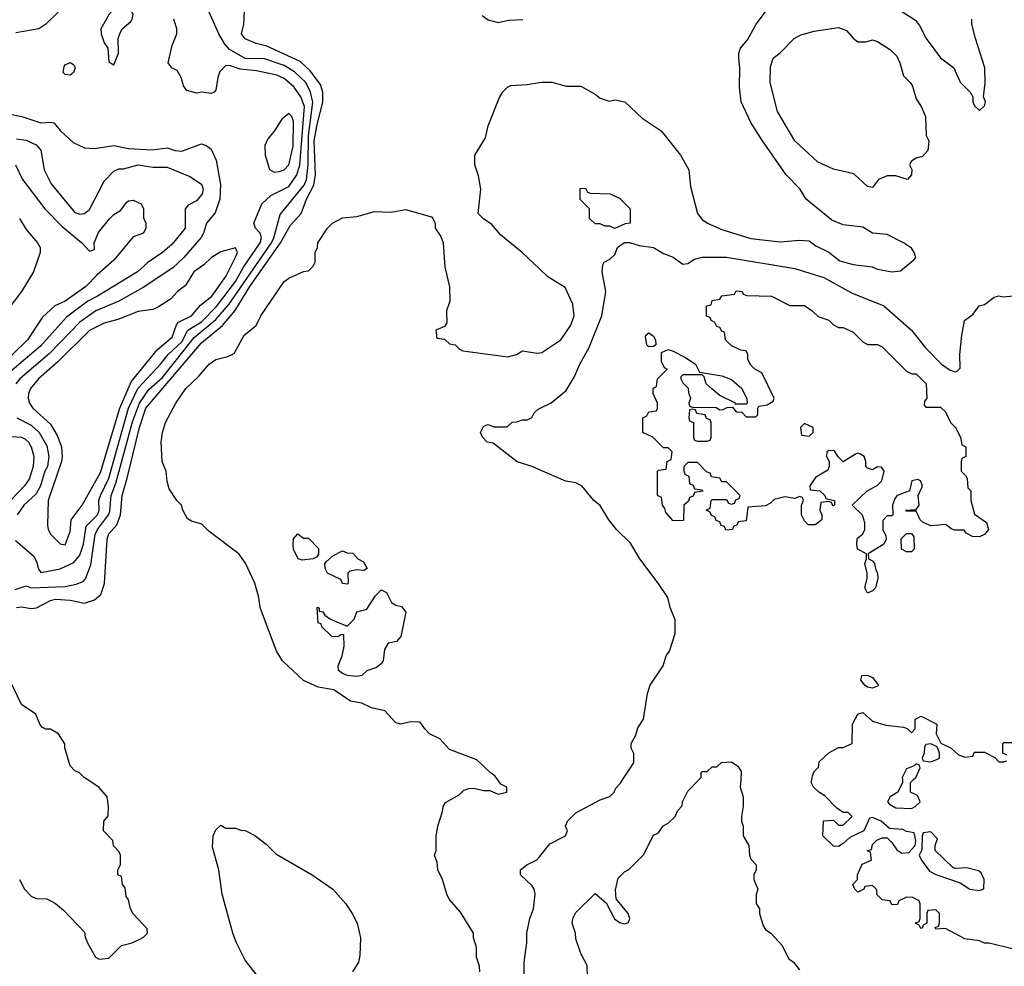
# Model space of a CAD drawing. Header units: inches. Extents: x 1793402 to 1900366, y 320852 to 470679.
# Tile 306 of 604: x 1857863 to 1861912, y 409233 to 413128. Entities that reach past the tile are written whole.
import ezdxf

# ---------------------------------------------------------------- set-up
doc = ezdxf.new("R2010")
doc.units = ezdxf.units.IN
doc.header["$MEASUREMENT"] = 0
for name, color, linetype in [('B8450', 7, 'Continuous'), ('B8451', 7, 'Continuous'), ('B8460', 7, 'Continuous'), ('B8461', 7, 'Continuous')]:
    doc.layers.add(name, color=color, linetype=linetype)

msp = doc.modelspace()

# ---------------------------------------------------------------- linework, layer by layer
at = {"layer": 'B8450', "color": 4}
for points, elevation in [([(1857862, 409590), (1857882, 409550), (1857910, 409522), (1857930, 409512), (1857974, 409510), (1858010, 409492), (1858043.6, 409463.6), (1858130, 409374), (1858132.7, 409352.7), (1858142, 409330), (1858174, 409270), (1858190, 409262), (1858230, 409266), (1858282, 409318), (1858326, 409330), (1858370, 409352), (1858388, 409370), (1858387.3, 409387.3), (1858328.9, 409448.9), (1858318, 409470), (1858310, 409506), (1858300.4, 409520.4), (1858296.4, 409556.4), (1858286, 409570), (1858282, 409602), (1858266, 409610), (1858266, 409630), (1858278, 409650), (1858278, 409690), (1858270, 409706), (1858248.4, 409728.4), (1858246, 409750), (1858208, 409790), (1858208.7, 409830), (1858227.3, 409852.7), (1858228, 409890), (1858222, 409930), (1858189.1, 409969.1), (1858142.9, 410000)], 284), ([(1859755.3, 409210), (1859753.6, 409233.6), (1859742, 409270), (1859742, 409310), (1859728.7, 409350), (1859728.7, 409370), (1859675.5, 409455.5), (1859629.4, 409509.4), (1859619, 409530), (1859602, 409590), (1859582, 409630), (1859580.4, 409660.4), (1859569, 409690), (1859575.3, 409710), (1859575.3, 409770), (1859582, 409810), (1859602, 409870), (1859604, 409890), (1859613.6, 409906.4), (1859670, 409938), (1859690, 409958), (1859710, 409964.7), (1859730, 409966), (1859770, 409956), (1859796, 409956), (1859830, 409942), (1859866, 409950), (1859866, 409970), (1859842, 409982), (1859829.3, 410000)], 276), ([(1858859, 409170), (1858790, 409258), (1858752.5, 409332.5), (1858739.3, 409370), (1858695.3, 409530), (1858681.2, 409630), (1858656.4, 409723.6), (1858658, 409770), (1858670, 409794), (1858690, 409814), (1858710, 409802), (1858750, 409802), (1858772.7, 409792.7), (1858790, 409792), (1858830, 409771.3), (1858875.9, 409735.9), (1858915.9, 409695.9), (1859066, 409610), (1859150.3, 409550.3), (1859204, 409490), (1859230, 409451), (1859250.5, 409410), (1859264.9, 409350), (1859262, 409278), (1859256, 409250), (1859231.3, 409210)], 276), ([(1860000, 408963.3), (1859969, 409010), (1859954, 409050), (1859944, 409090), (1859949, 409130), (1859938, 409198), (1859937.2, 409250), (1859949, 409330), (1859949, 409370), (1859961.2, 409430), (1859976, 409470), (1859982.7, 409530), (1859979.3, 409550), (1859970, 409564), (1859922, 409610), (1859922, 409630), (1859948, 409650), (1859989.4, 409670.6), (1860000, 409683.9)], 272)]:
    msp.add_lwpolyline(points, dxfattribs=dict(at, elevation=elevation))
at = {"layer": 'B8451', "color": 4}
for points, elevation in [([(1857844, 410784), (1857890, 410798.8), (1857910.4, 410790.4), (1858050, 410796), (1858095.2, 410804.8), (1858123.3, 410816.7), (1858133.1, 410826.9), (1858155.6, 410884.4), (1858173.5, 411010), (1858182.3, 411030), (1858228.5, 411090), (1858234.2, 411105.8), (1858239.3, 411170), (1858258.8, 411221.2), (1858327.4, 411472.6), (1858355.5, 411550), (1858393.6, 411606.4), (1858450, 411656), (1858580.3, 411819.7), (1858670, 411894), (1858723.5, 411956.5), (1858898.8, 412210), (1858908.6, 412230), (1858934.3, 412325.7), (1859032.4, 412447.6), (1859042.4, 412470), (1859049.8, 412530.2), (1859050.5, 412649.5), (1859068, 412788), (1859059.2, 412830), (1859039.1, 412870), (1858993, 412913), (1858950, 412938.7), (1858870, 412966.6), (1858790, 412968.4), (1858725.4, 413005.4), (1858706.6, 413026.6), (1858682, 413070), (1858630, 413186)], 288), ([(1857850, 410708.7), (1857870, 410711.7), (1857910, 410704.9), (1857932.4, 410707.6), (1857990, 410738.7), (1858010, 410743.1), (1858070, 410739.5), (1858130, 410726.7), (1858170, 410740.4), (1858197.1, 410762.9), (1858211.6, 410808.4), (1858222.6, 410990), (1858230, 411013), (1858261.7, 411050), (1858278, 411090), (1858283.9, 411170), (1858304, 411236), (1858355, 411450), (1858382.2, 411530), (1858610, 411798), (1858696.4, 411870), (1858749.2, 411930.8), (1858809.8, 412030), (1858935, 412210), (1858977.1, 412282.9), (1859020.5, 412330), (1859042.4, 412390), (1859072.9, 412447.1), (1859079.1, 412490), (1859074.5, 412630), (1859084.5, 412690), (1859109.8, 412790), (1859109.7, 412830), (1859100.6, 412860.6), (1859057.8, 412917.8), (1859015.9, 412955.9), (1858878.8, 413018.8), (1858835.3, 413030), (1858790, 413049.3), (1858775.3, 413070), (1858784, 413110), (1858789.3, 413190.7)], 284), ([(1858021, 413159), (1857970, 413108.7), (1857942, 413090), (1857846.4, 413073.6)], 292), ([(1859764.5, 413144.5), (1859790, 413126.8), (1859830, 413116), (1859873.6, 413126.4), (1859932.1, 413127.9)], 284), ([(1857845.2, 410985.2), (1857921.1, 410921.1), (1857933.8, 410893.8), (1857938.4, 410870), (1857950, 410853.4), (1858030, 410868.2), (1858085.1, 410894.9), (1858110, 410924.9), (1858125.3, 410970), (1858136.6, 411043.4), (1858182.6, 411090), (1858189.7, 411110), (1858188.4, 411150), (1858194.8, 411170), (1858230, 411242), (1858310.7, 411530), (1858349.2, 411610.8), (1858442.6, 411710), (1858473.7, 411750), (1858530, 411802.7), (1858554, 411850), (1858610, 411884.9), (1858672.3, 411947.7), (1858749.8, 412050), (1858783.5, 412110), (1858852.3, 412210), (1858856.9, 412230), (1858851.5, 412250), (1858832.7, 412270), (1858826, 412290), (1858859.3, 412370), (1858895.6, 412404.4), (1858970, 412441.6), (1859003.1, 412490), (1859015.3, 412530), (1859033.5, 412770), (1859019.1, 412810), (1858991.3, 412850), (1858950, 412885.4), (1858920.1, 412900.1), (1858837.1, 412917.1), (1858770, 412924.4), (1858730, 412938), (1858710, 412939.5), (1858685.8, 412914.2), (1858677.6, 412890), (1858670, 412838), (1858662, 412830), (1858650, 412824), (1858610, 412829.2), (1858590, 412826), (1858550, 412836), (1858536.3, 412856.3), (1858527, 412890), (1858510, 412919), (1858488, 412930), (1858474, 412950), (1858490, 413022), (1858509.2, 413070), (1858509.2, 413090.8), (1858496.2, 413130)], 292), ([(1860000, 412103.1), (1859928.7, 412170), (1859841.5, 412241.5), (1859804.7, 412284.7), (1859770, 412308), (1859748, 412330), (1859759, 412430), (1859750, 412486), (1859735.3, 412530), (1859735.3, 412570), (1859778.9, 412641.1), (1859789.4, 412690.6), (1859834.6, 412805.4), (1859850, 412831.3), (1859868.7, 412850), (1859883.2, 412856.8), (1859950, 412860.7), (1860000, 412869.3)], 276), ([(1857830, 412737.3), (1857872, 412730), (1857950, 412704), (1857990, 412706.8), (1858002.8, 412702.8), (1858030.8, 412670), (1858082.7, 412622.7), (1858130, 412600.3), (1858170, 412598), (1858250, 412610.4), (1858310, 412598.4), (1858407.6, 412592.4), (1858470, 412600.5), (1858502, 412590), (1858530, 412586.7), (1858610, 412617.3), (1858630, 412610.8), (1858650, 412594.8), (1858670.4, 412550.4), (1858688.8, 412450), (1858686.4, 412390), (1858666.6, 412333.4), (1858630.7, 412290), (1858619.3, 412250), (1858608.8, 412231.2), (1858538, 412150), (1858492.8, 412107.2), (1858370, 412025.6), (1858270.8, 411970), (1858176.3, 411930), (1858110, 411883.5), (1857985.9, 411754.1), (1857863.1, 411650), (1857847, 411630)], 292), ([(1857850, 412637.1), (1857890, 412632.7), (1857930, 412613), (1857950, 412590.8), (1857964, 412510), (1857992.1, 412452.1), (1858082.4, 412342.4), (1858090, 412334.8), (1858110, 412327.3), (1858130, 412330.8), (1858150, 412346.8), (1858210, 412462.8), (1858250, 412504.7), (1858270, 412514.8), (1858290, 412514.8), (1858350, 412530.4), (1858410, 412521.3), (1858470, 412520.5), (1858563, 412483), (1858610.5, 412450.5), (1858617.3, 412430), (1858613, 412410), (1858590, 412382.7), (1858555.9, 412364.1), (1858542.8, 412350), (1858543, 412270), (1858490, 412203.7), (1858450, 412169.5), (1858390, 412129.4), (1858346.8, 412090), (1858183, 411990), (1858143, 411970), (1858055.8, 411904.2), (1857950, 411786), (1857822.8, 411677.2)], 288), ([(1857845.5, 412530), (1857874.4, 412470), (1857966.7, 412350), (1858037.4, 412277.4), (1858118.8, 412210), (1858150, 412176), (1858170, 412182), (1858169.2, 412210), (1858187.1, 412252.9), (1858231.9, 412308.1), (1858250, 412326), (1858277.2, 412342.8), (1858303.1, 412376.9), (1858310, 412382), (1858330, 412384.7), (1858362, 412370), (1858372, 412350), (1858372.7, 412312.7), (1858382, 412290), (1858382, 412270), (1858372, 412250), (1858330, 412234), (1858250, 412139), (1858181.7, 412078.3), (1858135.5, 412030), (1858050.2, 411969.8), (1858007.7, 411950), (1857956.2, 411903.8), (1857894.4, 411810), (1857770.3, 411690)], 284), ([(1859829.3, 410000), (1859817.2, 410017.2), (1859798, 410030), (1859743.1, 410083.1), (1859630, 410125.2), (1859590, 410169.2), (1859548.7, 410190), (1859528.7, 410210), (1859510, 410238), (1859470, 410239), (1859430, 410229), (1859410, 410235.3), (1859364.7, 410284.7), (1859310, 410297.2), (1859270, 410315.1), (1859223.6, 410323.6), (1859155.3, 410370), (1859090, 410380.9), (1859030, 410409.6), (1858944, 410490), (1858919.3, 410530), (1858852.3, 410710), (1858846.6, 410750), (1858829.4, 410810), (1858791.8, 410891.8), (1858764, 410930), (1858642.5, 411022.5), (1858611.9, 411051.9), (1858570, 411064), (1858553.6, 411073.6), (1858534, 411110), (1858528.7, 411130), (1858508.7, 411150), (1858478, 411198), (1858469.3, 411229.3), (1858465.2, 411270), (1858449.3, 411310), (1858444.5, 411390), (1858449.6, 411430), (1858462, 411470), (1858504.7, 411550), (1858546.3, 411610), (1858599.3, 411660.7), (1858642.4, 411710), (1858670, 411730.3), (1858718.3, 411741.7), (1858745.4, 411754.6), (1858786, 411830), (1858835.3, 411870), (1858854, 411910), (1858950, 412051), (1858970, 412064.7), (1859030, 412092), (1859050, 412094), (1859070, 412114), (1859078, 412130), (1859078, 412170), (1859088, 412190), (1859088.7, 412210), (1859128.7, 412270), (1859149, 412290), (1859190, 412312.4), (1859250, 412318), (1859321.6, 412338.4), (1859390, 412336.3), (1859450, 412347.3), (1859556, 412316), (1859562, 412310), (1859571.1, 412291.1), (1859572, 412270), (1859595.3, 412235.3), (1859604.7, 412210), (1859611.3, 412110), (1859631.1, 412028.9), (1859631.3, 411970), (1859618, 411930), (1859619.6, 411880.4), (1859610, 411866), (1859574, 411850), (1859578, 411818), (1859610, 411814), (1859630, 411794), (1859654, 411790), (1859671.6, 411771.6), (1859685.4, 411765.4), (1859870, 411741), (1859906, 411750), (1859930, 411764.7), (1859990, 411756), (1860000, 411757)], 276), ([(1857862, 412310), (1857890, 412264.9), (1857935.5, 412210), (1857947.3, 412190), (1857947.3, 412170), (1857919.3, 412090), (1857870.4, 412010), (1857784.3, 411895.7)], 276), ([(1860000, 411276.2), (1859970, 411289), (1859909.1, 411309.1), (1859810, 411386), (1859786, 411390), (1859766, 411410), (1859758, 411430), (1859770, 411454), (1859780.4, 411459.6), (1859790, 411462), (1859812.7, 411452.7), (1859867.3, 411452.7), (1859888.4, 411471.6), (1859907.3, 411472.7), (1859930, 411482), (1859950, 411482), (1859968.4, 411491.6), (1859978, 411510), (1859994.6, 411525.4), (1860000, 411528)], 272), ([(1857850.7, 411490), (1857910, 411459.5), (1857943.1, 411430), (1857973.9, 411373.9), (1857983.1, 411330), (1857976.9, 411290), (1857966.3, 411270), (1857948.9, 411210), (1857930, 411177.6), (1857880.4, 411130), (1857852.2, 411090)], 292), ([(1857830, 411412.2), (1857870, 411410.4), (1857883.8, 411403.8), (1857899.5, 411390), (1857910, 411370.7), (1857921.1, 411330), (1857918.9, 411290), (1857902, 411238), (1857882.4, 411210), (1857828.3, 411151.7)], 288), ([(1858142.9, 410000), (1858128, 410010), (1858108.9, 410028.9), (1858090, 410038), (1858070, 410058), (1858048.7, 410131.3), (1858048.7, 410148.7), (1858022, 410190), (1857990, 410209), (1857970, 410209.2), (1857956, 410216), (1857947, 410227), (1857929.2, 410270), (1857869.7, 410309.7), (1857822.9, 410410)], 284)]:
    msp.add_lwpolyline(points, dxfattribs=dict(at, elevation=elevation))
for points, elevation in [([(1858290, 413184.2), (1858270, 413182), (1858248.4, 413170), (1858230.4, 413150), (1858196.3, 413090), (1858197.3, 413070), (1858210, 413032), (1858224.7, 413010), (1858230, 412954), (1858250, 412942), (1858268.7, 412990), (1858268, 413050), (1858275.3, 413070), (1858284, 413090), (1858319.6, 413120.4), (1858326, 413130), (1858329.3, 413150), (1858319, 413170)], 296), ([(1858070, 412899), (1858050, 412902), (1858042, 412910), (1858045.2, 412934.8), (1858050, 412942), (1858070, 412952), (1858083.6, 412943.6), (1858091.3, 412930), (1858084.7, 412910)], 292), ([(1858970, 412742), (1858941, 412719), (1858911, 412670), (1858883, 412637), (1858870.6, 412610), (1858872.7, 412570), (1858890, 412511.3), (1858910, 412500.7), (1858930, 412503), (1858950, 412510.5), (1858970, 412530.8), (1858988.1, 412608.1), (1858989.2, 412709.2), (1858982, 412730)], 296), ([(1858750, 412188.7), (1858690, 412172.7), (1858651, 412150), (1858620.7, 412119.3), (1858578.8, 412090), (1858545.2, 412034.8), (1858511.3, 412010), (1858482.5, 411977.5), (1858433.2, 411946.8), (1858410, 411936), (1858350, 411926.6), (1858265.8, 411894.2), (1858210, 411878.7), (1858150, 411849.6), (1858020, 411720), (1857940.4, 411650), (1857906.7, 411610), (1857899.5, 411590), (1857898.4, 411570), (1857903.8, 411550), (1857917.1, 411530), (1857990, 411463), (1858016.7, 411416.7), (1858034.6, 411370), (1858038, 411330), (1858034.6, 411310), (1857980.5, 411150), (1857977.1, 411050), (1857980.5, 411030), (1857990.8, 411010), (1858030, 410971.3), (1858050, 410966.8), (1858070, 411022), (1858074.5, 411070), (1858119.6, 411130), (1858194.9, 411265.1), (1858275.3, 411530), (1858321.9, 411638.1), (1858429.7, 411770.3), (1858490, 411822), (1858507.8, 411872.2), (1858516.1, 411883.9), (1858569.2, 411910), (1858606.9, 411953.1), (1858653, 411990), (1858710, 412070.8), (1858750, 412151.3), (1858758, 412170)], 296), ([(1859030, 410994), (1859050, 410994), (1859091.6, 410951.6), (1859091.6, 410928.4), (1859083.6, 410916.4), (1859070, 410909), (1859024, 410904), (1859008, 410910), (1858989, 410949), (1858988, 410970), (1858988.4, 410991.6), (1859007.3, 411012.7)], 272), ([(1859278, 410862), (1859250, 410864), (1859221, 410859), (1859212, 410850), (1859214, 410810), (1859210, 410806), (1859190, 410808.7), (1859184, 410824), (1859129.3, 410850), (1859119, 410870), (1859118, 410890), (1859123.1, 410896.9), (1859150, 410922), (1859190, 410942), (1859210, 410934), (1859232.7, 410932.7), (1859254, 410910), (1859276.9, 410896.9), (1859292, 410870)], 272), ([(1859250, 410425.2), (1859210.6, 410429.4), (1859190, 410437.2), (1859174, 410450), (1859173.2, 410470), (1859189.3, 410510), (1859197.2, 410550), (1859196.4, 410596.4), (1859183.6, 410596.4), (1859171.3, 410588.7), (1859146, 410590), (1859106, 410630), (1859102, 410642), (1859090, 410646), (1859086, 410710), (1859088.9, 410711.1), (1859094, 410706), (1859094, 410694), (1859110, 410692), (1859118, 410678), (1859141, 410661), (1859210, 410632), (1859238, 410662), (1859249, 410691), (1859290, 410702), (1859324.7, 410755.3), (1859350, 410782), (1859370.9, 410770.9), (1859391.3, 410730), (1859410, 410718.8), (1859433.7, 410713.7), (1859450.6, 410690.6), (1859430.7, 410590), (1859412, 410570), (1859378, 410562), (1859363.6, 410536.4), (1859358, 410490), (1859350, 410478), (1859330, 410462), (1859291.1, 410448.9), (1859270, 410429)], 272)]:
    msp.add_lwpolyline(points, close=True, dxfattribs=dict(at, elevation=elevation))
at = {"layer": 'B8460', "color": 4}
for points, elevation in [([(1860000, 409683.9), (1860042.7, 409737.3), (1860108, 409770), (1860115.3, 409790), (1860108, 409810), (1860115.3, 409830), (1860150, 409864.7), (1860250, 409918), (1860290, 409932), (1860308, 409950), (1860314.6, 409965.4), (1860333.6, 409986.4), (1860342.4, 410000)], 272), ([(1860198, 409190), (1860196.4, 409236.4), (1860170, 409286), (1860150, 409346), (1860148.7, 409370), (1860135.3, 409410), (1860138, 409430), (1860150, 409454), (1860230, 409532), (1860274.4, 409494.4), (1860308.6, 409428.6), (1860330, 409413), (1860350, 409408), (1860366.3, 409413.7), (1860372.7, 409430), (1860365.6, 409450), (1860316, 409510), (1860312.9, 409547.1), (1860323.7, 409596.3), (1860350, 409622), (1860368.4, 409631.6), (1860428.4, 409691.6), (1860470, 409772), (1860490, 409782), (1860509, 409811), (1860530, 409822), (1860558, 409850), (1860570, 409874), (1860587.3, 409892.7), (1860588, 409910), (1860610, 409954), (1860656, 410000)], 268), ([(1860827.9, 410000), (1860826, 409970), (1860838, 409930), (1860838, 409890), (1860831.3, 409850), (1860831.3, 409830), (1860838, 409810), (1860838, 409770), (1860862, 409730), (1860864.7, 409690), (1860870, 409674), (1860892, 409650), (1860892, 409630), (1860882, 409610), (1860882, 409590), (1860898, 409550), (1860891.6, 409528.4), (1860891.6, 409491.6), (1860904.7, 409470), (1860904.7, 409450), (1860919.8, 409399.8), (1860930, 409384.7), (1860951.3, 409370), (1860999.2, 409319.2), (1861025.2, 409265.2), (1861044.7, 409250), (1861070, 409218)], 268), ([(1861950, 409304), (1861850, 409328), (1861830, 409328), (1861810, 409338), (1861750, 409346), (1861670, 409388), (1861630, 409386), (1861627.3, 409392.7), (1861642, 409398), (1861646, 409410), (1861646, 409450), (1861630, 409466), (1861598, 409462), (1861594, 409450), (1861594, 409410), (1861578, 409402), (1861574, 409390), (1861568.4, 409388.4), (1861562, 409402), (1861546, 409410), (1861562, 409418), (1861566, 409430), (1861566, 409490), (1861562, 409502), (1861536.4, 409516.4), (1861510, 409518), (1861478, 409502), (1861472.7, 409487.3), (1861450, 409486), (1861442, 409502), (1861410, 409506), (1861406, 409510), (1861388.4, 409528.4), (1861387.3, 409547.3), (1861370, 409566), (1861338, 409562), (1861334, 409550), (1861310, 409538), (1861298, 409550), (1861289, 409570), (1861308, 409590), (1861308, 409610), (1861327.3, 409652.7), (1861366, 409670), (1861362, 409702), (1861348, 409710), (1861366, 409714), (1861370, 409734), (1861387.3, 409752.7), (1861410, 409762), (1861430, 409762), (1861450, 409742), (1861470, 409712), (1861490, 409698), (1861519, 409701), (1861546, 409730), (1861548, 409750), (1861542, 409782), (1861510, 409788), (1861495.3, 409795.3), (1861440.4, 409800.4), (1861406, 409830), (1861370, 409846), (1861358, 409842), (1861334, 409790), (1861276.9, 409763.1), (1861250, 409738), (1861230, 409726), (1861210, 409728), (1861166, 409770), (1861168.4, 409831.6), (1861210, 409834), (1861230, 409814), (1861250, 409814), (1861286, 409850), (1861270, 409866), (1861250, 409866), (1861223.1, 409883.1), (1861174.6, 409934.6), (1861148.9, 409948.9), (1861128, 409970), (1861118, 409990), (1861119.9, 410000)], 268), ([(1861493, 410000), (1861494, 409990), (1861474, 409950), (1861442, 409930), (1861432, 409910), (1861439.6, 409899.6), (1861465.4, 409885.4), (1861530, 409882), (1861546, 409890), (1861566, 409910), (1861555.3, 409935.3), (1861526, 409950), (1861526, 409990), (1861537, 410000)], 268)]:
    msp.add_lwpolyline(points, dxfattribs=dict(at, elevation=elevation))
at = {"layer": 'B8460', "color": 4, "elevation": 268}
msp.add_lwpolyline([(1861610, 409786), (1861578, 409782), (1861574, 409770), (1861572.7, 409712.7), (1861562, 409690), (1861571.3, 409670), (1861604.9, 409624.9), (1861630, 409610.8), (1861730, 409576), (1861770, 409550.6), (1861810, 409544.7), (1861828.4, 409551.6), (1861829, 409590), (1861817.2, 409617.2), (1861805.6, 409625.6), (1861758, 409638), (1861710, 409635.3), (1861700.2, 409640.2), (1861628, 409710), (1861628, 409730), (1861638, 409758)], close=True, dxfattribs=at)
at = {"layer": 'B8461', "color": 4}
for points, elevation in [([(1860000, 412869.3), (1860010, 412871), (1860051.3, 412871.3), (1860110, 412854), (1860170, 412854), (1860230, 412822), (1860250, 412804.7), (1860287.3, 412792.7), (1860310, 412798), (1860352, 412790), (1860422.8, 412722.8), (1860501, 412670), (1860581, 412570), (1860614.8, 412510), (1860622, 412442), (1860650.9, 412330.9), (1860670, 412306), (1860692, 412290), (1860750, 412264.9), (1860870, 412228), (1860990, 412214), (1861070, 412221), (1861110, 412218), (1861136.9, 412196.9), (1861190, 412171), (1861235.9, 412135.9), (1861290, 412120.5), (1861369.3, 412110.7), (1861390, 412102), (1861450, 412090.7), (1861485.2, 412094.8), (1861540.4, 412139.6), (1861548, 412150), (1861542, 412170), (1861530, 412188), (1861498, 412210), (1861430, 412244), (1861370, 412249), (1861330, 412274), (1861250, 412284), (1861203.2, 412303.2), (1861097.2, 412390), (1861071.5, 412431.5), (1861014.5, 412490), (1860917, 412630), (1860870, 412705.2), (1860829.6, 412790), (1860822.9, 412850), (1860825.1, 412930), (1860820.9, 412970), (1860820.9, 412990), (1860827.6, 413010), (1860855.6, 413044.4), (1860892, 413110), (1860930, 413160.7)], 276), ([(1861490, 413161), (1861546.4, 413126.4), (1861563.5, 413103.5), (1861590.8, 413050), (1861650, 412971.3), (1861704.7, 412930), (1861730, 412871.3), (1861772, 412830), (1861782, 412810), (1861782, 412790), (1861790, 412774), (1861810, 412754), (1861830, 412774), (1861835.3, 412790), (1861826, 412810), (1861832.7, 412867.3), (1861832.3, 412930), (1861793.2, 413050), (1861778, 413110), (1861778, 413130)], 276), ([(1860000, 411528), (1860048.9, 411551.1), (1860110, 411602), (1860143.2, 411656.8), (1860167.2, 411712.8), (1860203.2, 411776.8), (1860257.2, 411910), (1860274, 412010), (1860258, 412090), (1860260.4, 412119.6), (1860266, 412130), (1860290, 412142), (1860310, 412162), (1860322, 412190), (1860330, 412198), (1860350, 412211.3), (1860370, 412211.3), (1860410, 412198.8), (1860468.9, 412191.1), (1860510, 412166), (1860550.9, 412150.9), (1860590, 412122), (1860610, 412124.7), (1860638, 412142), (1860669.3, 412150.7), (1860770, 412150.6), (1861050, 412104.4), (1861170, 412067.7), (1861283.4, 412003.4), (1861416, 411950), (1861530.3, 411850.3), (1861590, 411776.3), (1861654, 411710), (1861690, 411685.5), (1861710, 411678.8), (1861718.6, 411681.4), (1861730, 411694), (1861729.5, 411750.5), (1861737.2, 411830), (1861748.7, 411890), (1861783.7, 411916.3), (1861809.1, 411950.9), (1861830, 411956), (1861870, 411986), (1861890, 411992), (1861907.7, 411987.7), (1861950, 411991.3)], 272), ([(1860000, 411757), (1860010, 411758), (1860088.7, 411810), (1860130, 411871.3), (1860143.7, 411910), (1860137.5, 411957.5), (1860105.6, 412025.6), (1860035.3, 412070), (1860000, 412103.1)], 276), ([(1860342.4, 410000), (1860388, 410070), (1860388.4, 410108.4), (1860378, 410130), (1860378, 410150), (1860396.5, 410183.5), (1860405.6, 410214.4), (1860428, 410250), (1860444.7, 410355.3), (1860455.3, 410390), (1860508.7, 410470), (1860522, 410510), (1860535.3, 410530), (1860558, 410602), (1860558, 410658), (1860538, 410710), (1860528.7, 410750), (1860489, 410810), (1860413.2, 410910), (1860374.2, 410974.2), (1860317.2, 411030), (1860285.2, 411070), (1860250, 411128.7), (1860224, 411150), (1860175.3, 411210), (1860150, 411222), (1860109.4, 411229.4), (1860000, 411276.2)], 272), ([(1861119.9, 410000), (1861123.1, 410016.9), (1861130, 410034), (1861147.3, 410052.7), (1861150, 410074), (1861190, 410112), (1861230, 410134), (1861250, 410134), (1861286, 410150), (1861288, 410230), (1861309.1, 410270.9), (1861330, 410278), (1861370, 410242), (1861425.4, 410225.4), (1861496.9, 410216.9), (1861512, 410212), (1861530, 410194), (1861546, 410210), (1861546, 410250), (1861570, 410262), (1861634, 410230), (1861632, 410190), (1861651.6, 410151.6), (1861694, 410130), (1861723.6, 410103.6), (1861750, 410094), (1861782, 410098), (1861790, 410114), (1861830, 410114), (1861872.7, 410092.7), (1861890, 410074), (1861910, 410074), (1861922, 410078)], 268), ([(1861922, 410102), (1861906, 410110), (1861906, 410150), (1861910, 410154), (1861950, 410154)], 268), ([(1860656, 410000), (1860666, 410010), (1860666, 410030), (1860670, 410034), (1860690, 410034), (1860710, 410054), (1860730, 410054), (1860748.4, 410071.6), (1860790, 410074), (1860816, 410056), (1860830, 410034), (1860827.9, 410000)], 268), ([(1861537, 410000), (1861548, 410010), (1861566, 410050), (1861562, 410062), (1861550, 410066), (1861542, 410058), (1861510, 410046), (1861492, 410010), (1861493, 410000)], 268)]:
    msp.add_lwpolyline(points, dxfattribs=dict(at, elevation=elevation))
for points, elevation in [([(1861310, 413036), (1861343.1, 413036.9), (1861370, 413044.7), (1861390, 413038), (1861443.5, 413003.5), (1861470, 412978), (1861482.8, 412950), (1861496.9, 412896.9), (1861524.7, 412870), (1861534.4, 412854.4), (1861550, 412802), (1861570.5, 412770.5), (1861587.3, 412730), (1861591.1, 412651.1), (1861602, 412630), (1861598, 412590), (1861575.3, 412564.7), (1861550, 412558), (1861530, 412546), (1861522, 412530), (1861531.1, 412511.1), (1861530.9, 412489.1), (1861514, 412470), (1861465.8, 412485.8), (1861430, 412484.7), (1861394.8, 412470), (1861370, 412438), (1861350, 412442), (1861293.1, 412493.1), (1861210, 412512.7), (1861143.2, 412543.2), (1861050, 412628.7), (1860979, 412750), (1860949, 412870), (1860950, 412934), (1860962, 412970), (1860990, 412991.3), (1861048, 413050), (1861074.6, 413065.4), (1861130, 413081), (1861230, 413096), (1861263.5, 413083.5), (1861290, 413051.3)], 272), ([(1860310, 412268.7), (1860290, 412278), (1860270, 412278), (1860250, 412288), (1860230, 412288), (1860206, 412310), (1860206, 412350), (1860168.4, 412388.4), (1860167.3, 412432.7), (1860190, 412434), (1860198, 412418), (1860210, 412414), (1860291.6, 412411.6), (1860330, 412394), (1860374, 412350), (1860374, 412290), (1860352.7, 412287.3)], 272), ([(1861230, 411862), (1861250, 411862), (1861290, 411842), (1861330, 411802), (1861350, 411792), (1861390, 411792), (1861410, 411782), (1861510, 411682), (1861531.3, 411671.3), (1861550, 411671), (1861591.3, 411630), (1861594, 411570), (1861583.6, 411556.4), (1861582, 411542), (1861590, 411534), (1861650, 411534), (1861670, 411514), (1861691.1, 411471.1), (1861711.3, 411450), (1861732, 411410), (1861738, 411378), (1861754, 411370), (1861754, 411330), (1861738, 411322), (1861734, 411310), (1861734, 411270), (1861752.7, 411252.7), (1861759.6, 411239.6), (1861762, 411202), (1861774, 411190), (1861774, 411150), (1861790, 411094), (1861839, 411059), (1861847.7, 411030), (1861830.8, 411010), (1861810, 411000.7), (1861781.5, 411001.5), (1861754.6, 411014.6), (1861747.3, 411027.3), (1861708, 411028), (1861693.2, 411033.2), (1861671.4, 411051.4), (1861610, 411045.2), (1861579, 411059), (1861566, 411070), (1861550, 411106), (1861510, 411106), (1861506, 411110), (1861550, 411112), (1861562, 411130), (1861558, 411170), (1861574.6, 411205.4), (1861574.6, 411214.6), (1861568, 411230), (1861556, 411236), (1861532, 411230), (1861522, 411190), (1861472, 411170), (1861462, 411158), (1861452, 411130), (1861454, 411090), (1861450, 411086), (1861430, 411086), (1861412.7, 411067.3), (1861412, 411030), (1861424.7, 411004.7), (1861426, 410990), (1861416, 410970), (1861352, 410930), (1861354, 410910), (1861370, 410902), (1861378, 410890), (1861383.6, 410863.6), (1861391.1, 410851.1), (1861391.3, 410830), (1861382, 410790), (1861370, 410778), (1861350, 410768), (1861338, 410790), (1861348.7, 410830), (1861348.7, 410850), (1861338, 410890), (1861346, 410910), (1861346, 410930), (1861308.9, 410948.9), (1861306, 410970), (1861307.3, 410992.7), (1861330, 411012), (1861339, 411030), (1861338, 411058), (1861328.9, 411088.9), (1861286, 411130), (1861348, 411190), (1861388.9, 411211.1), (1861408, 411230), (1861418, 411270), (1861407.3, 411287.3), (1861390, 411288), (1861370, 411275.3), (1861350, 411282), (1861342, 411290), (1861342, 411310), (1861335.3, 411330), (1861320.2, 411340.2), (1861310, 411344), (1861299.8, 411340.2), (1861250, 411308.7), (1861228.9, 411328.9), (1861213.6, 411353.6), (1861190, 411355.3), (1861182, 411350), (1861181, 411330), (1861192, 411310), (1861192, 411290), (1861186, 411274), (1861135.3, 411244.7), (1861112, 411210), (1861114, 411194), (1861154, 411190), (1861174, 411170), (1861178, 411158), (1861214, 411150), (1861214, 411130), (1861207.3, 411127.3), (1861202, 411142), (1861190, 411146), (1861158, 411142), (1861154, 411110), (1861162, 411090), (1861162, 411070), (1861134, 411050), (1861106, 411050), (1861090, 411066), (1861078, 411090), (1861078, 411130), (1861086, 411150), (1861082, 411162), (1861070, 411166), (1861050, 411158), (1861010, 411164), (1860966, 411154), (1860950, 411138), (1860930, 411128), (1860858, 411122), (1860850, 411066), (1860818, 411062), (1860814, 411050), (1860798, 411042), (1860794, 411030), (1860767.3, 411027.3), (1860762, 411042), (1860747.3, 411047.3), (1860742, 411062), (1860727.3, 411067.3), (1860722, 411082), (1860707.3, 411087.3), (1860702, 411102), (1860686, 411110), (1860702, 411118), (1860706, 411150), (1860710, 411154), (1860770, 411154), (1860778, 411138), (1860790, 411134), (1860802, 411138), (1860807.3, 411152.7), (1860822, 411158), (1860826, 411170), (1860770, 411226), (1860750, 411226), (1860742, 411242), (1860707.3, 411247.3), (1860702, 411262), (1860687.3, 411267.3), (1860650, 411306), (1860610, 411306), (1860594, 411290), (1860594, 411270), (1860598, 411258), (1860614, 411250), (1860618, 411218), (1860632.7, 411212.7), (1860638, 411198), (1860670, 411194), (1860672.7, 411187.3), (1860638, 411182), (1860632.7, 411167.3), (1860618, 411162), (1860612.7, 411147.3), (1860594, 411130), (1860592.7, 411067.3), (1860550, 411066), (1860520.4, 411100.4), (1860516.4, 411116.4), (1860506, 411130), (1860502, 411162), (1860486, 411170), (1860486, 411270), (1860490, 411274), (1860522, 411278), (1860526, 411310), (1860542, 411318), (1860546, 411350), (1860530, 411366), (1860510, 411366), (1860466, 411410), (1860426, 411430), (1860426, 411490), (1860442, 411498), (1860450, 411514), (1860482, 411518), (1860486, 411530), (1860486, 411550), (1860468, 411590), (1860468.4, 411611.6), (1860482, 411618), (1860486, 411650), (1860526, 411690), (1860515.3, 411695.3), (1860502, 411722), (1860502, 411758), (1860530, 411770.7), (1860550, 411764), (1860598.8, 411738.8), (1860642, 411710), (1860658, 411678), (1860750, 411662.8), (1860790, 411646.8), (1860832, 411610), (1860852.7, 411567.3), (1860854, 411550), (1860850, 411546), (1860806, 411546), (1860806, 411550), (1860742, 411582), (1860708.7, 411608.7), (1860686, 411630), (1860678, 411658), (1860670, 411666), (1860590, 411666), (1860582, 411658), (1860582, 411650), (1860590, 411634), (1860611.6, 411611.6), (1860612.7, 411592.7), (1860622, 411570), (1860614, 411550), (1860618, 411538), (1860630, 411534), (1860727.3, 411532.7), (1860742, 411522), (1860756.4, 411523.6), (1860772.7, 411532.7), (1860794, 411534), (1860810, 411514), (1860832.7, 411512.7), (1860850, 411494), (1860890, 411494), (1860898, 411502), (1860898, 411530), (1860902, 411538), (1860936.4, 411543.6), (1860962, 411558), (1860966, 411570), (1860915.3, 411675.3), (1860886, 411690), (1860870, 411706), (1860858, 411730), (1860858, 411750), (1860850, 411766), (1860828.4, 411768.4), (1860790, 411786), (1860766, 411810), (1860762, 411842), (1860750, 411846), (1860742, 411862), (1860730, 411866), (1860722, 411882), (1860706, 411890), (1860702, 411902), (1860687.3, 411907.3), (1860688, 411950), (1860706, 411954), (1860710, 411972), (1860742, 411978), (1860750, 411992), (1860802, 411998), (1860810, 412012), (1860834, 412010), (1860838, 411998), (1860852.7, 411992.7), (1860954, 411990), (1861030, 411952), (1861090, 411951.3), (1861122, 411930), (1861146, 411906), (1861190.9, 411890.9), (1861210, 411872)], 268), ([(1860450, 411782), (1860442, 411790), (1860436, 411824), (1860437.2, 411830), (1860450, 411839.1), (1860470, 411826), (1860478, 411810), (1860478.8, 411790), (1860470, 411782.7)], 268), ([(1860630, 411526), (1860618, 411522), (1860614, 411490), (1860618, 411478), (1860634, 411470), (1860634, 411410), (1860638, 411398), (1860650, 411394), (1860690, 411394), (1860702, 411398), (1860706, 411410), (1860706, 411470), (1860702, 411482), (1860687.3, 411487.3), (1860682, 411502), (1860647.3, 411507.3), (1860642, 411522)], 268), ([(1861090, 411466), (1861074, 411450), (1861078, 411418), (1861110, 411414), (1861126, 411430), (1861126, 411450)], 268), ([(1861510, 410938), (1861489.2, 410949.2), (1861488, 410992), (1861510, 411014), (1861530, 411014), (1861539.6, 410999.6), (1861542, 410950), (1861530, 410938)], 268), ([(1861370, 410378), (1861350, 410382), (1861338, 410390), (1861322, 410410), (1861326, 410430), (1861350, 410431.3), (1861370, 410422), (1861394, 410390), (1861390, 410386)], 268), ([(1861610, 410148), (1861590, 410146), (1861583.6, 410136.4), (1861582, 410110), (1861574, 410090), (1861578, 410078), (1861610, 410074), (1861630, 410082), (1861646, 410090), (1861646, 410110), (1861636.4, 410136.4)], 268)]:
    msp.add_lwpolyline(points, close=True, dxfattribs=dict(at, elevation=elevation))

doc.saveas('drawing.dxf')
